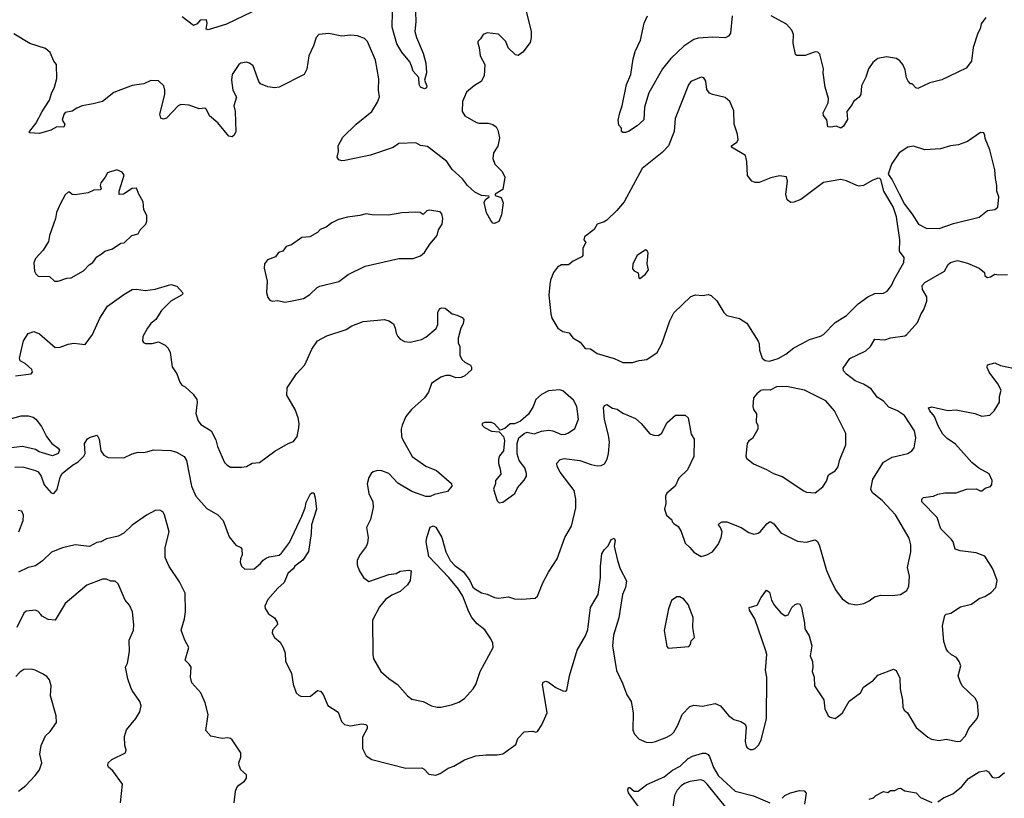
# Model space of a CAD drawing. Extents: x 1921360 to 2014538, y 768294 to 907744.
# Tile 372 of 412: x 1979495 to 1986402, y 866786 to 872249. Entities that reach past the tile are written whole.
import ezdxf

# ---------------------------------------------------------------- set-up
doc = ezdxf.new("R2010")
doc.units = 0

msp = doc.modelspace()

# ---------------------------------------------------------------- linework, layer by layer
at = {"layer": '0CON10XD'}
for points in [[(1983033.3, 872365), (1983084.2, 872165), (1983084, 872125), (1983075, 872090), (1983025, 872020), (1982992.5, 871997.5), (1982973.2, 872003.2), (1982921.7, 872051.7), (1982906.2, 872095), (1982855, 872148), (1982775, 872156.7), (1982747.5, 872145), (1982727.5, 872115), (1982710, 872095), (1982708.8, 872085), (1982718.8, 872055), (1982726.2, 871995), (1982758.6, 871935), (1982752.5, 871855), (1982731.2, 871815), (1982685, 871788), (1982629.5, 871740.5), (1982602.5, 871675), (1982598.8, 871605), (1982616.7, 871575), (1982695, 871530), (1982715, 871524), (1982782, 871522), (1982815, 871513.8), (1982836.9, 871496.9), (1982849.2, 871475), (1982860.7, 871419.3), (1982848.7, 871361.3), (1982820, 871315), (1982814.2, 871274.2), (1982828, 871235), (1982878.8, 871185), (1982897.5, 871145), (1982885, 871057.5), (1982830, 871025), (1982830, 871015), (1982871.7, 871001.7), (1982885.7, 870965), (1982875, 870880), (1982856.4, 870833.6), (1982825, 870820), (1982815, 870822.5), (1982799.5, 870839.5), (1982770, 870895), (1982754.3, 870965.7), (1982761.9, 870988.1), (1982787.5, 871005), (1982785, 871010), (1982735, 871015.5), (1982687.8, 871037.8), (1982636.4, 871086.4), (1982601.3, 871131.3), (1982528.3, 871198.3), (1982491.8, 871255), (1982355, 871358.2), (1982306.7, 871366.7), (1982275, 871384), (1982155, 871380), (1982115, 871351.4), (1981955, 871298.6), (1981775, 871260), (1981755, 871258.1), (1981733.8, 871265), (1981722, 871285), (1981731.2, 871325), (1981728.8, 871365), (1981761.2, 871425), (1981854.6, 871515.4), (1981965, 871604.3), (1982005, 871671.2)], [(1982269.5, 872375), (1982274.3, 872235), (1982268.1, 872165), (1982278.9, 872125), (1982324.5, 872015), (1982344.5, 871944.5), (1982348.8, 871875), (1982335.5, 871825), (1982351.4, 871785), (1982348.3, 871771.7), (1982335, 871763.8), (1982306.5, 871776.5), (1982298.1, 871795), (1982295, 871842.5), (1982255, 871888.8), (1982243.9, 871926.1), (1982233, 871953), (1982175, 872020), (1982139.8, 872079.8), (1982107.1, 872197.1), (1982111.4, 872305)], [(1981125, 872304.3), (1980945, 872216.5), (1980816.7, 872176.7), (1980803.6, 872183.6), (1980811.2, 872225), (1980805, 872247.5), (1980760, 872245), (1980739.3, 872220.7), (1980715, 872207.5), (1980635, 872270)], [(1984494, 872275), (1984480.6, 872155), (1984467.4, 872132.6), (1984445, 872122.2), (1984357.1, 872127.1), (1984255, 872118.5), (1984225, 872110), (1984155, 872064.4), (1984062.9, 871977.1), (1984004.7, 871905.3), (1983909.1, 871735), (1983878.5, 871635), (1983872.5, 871547.5), (1983826.4, 871503.6), (1983765, 871464), (1983745, 871456.7), (1983725, 871457.5), (1983717.5, 871465), (1983717, 871487), (1983698.3, 871508.3), (1983694, 871545), (1983704.3, 871595), (1983721.1, 871645), (1983752.2, 871795), (1983783.3, 871865), (1983798.5, 871975), (1983812.9, 872025), (1983850.8, 872105), (1983875.8, 872224.2), (1983898.8, 872275)], [(1986272.5, 872265), (1986240.5, 872219.5), (1986233.3, 872185), (1986216.7, 872155), (1986183.3, 872055), (1986171.7, 871958.3), (1986135, 871910), (1985965, 871826.2), (1985880, 871805), (1985796.7, 871766.7), (1985781.7, 871771.7), (1985755, 871800), (1985745, 871800), (1985727, 871817), (1985715, 871840), (1985706.1, 871896.1), (1985690, 871935), (1985669.5, 871959.5), (1985645, 871976.2), (1985575, 871988.8), (1985515, 871975.8), (1985480.3, 871949.7), (1985450, 871905), (1985430, 871845), (1985401.2, 871785), (1985396.7, 871725), (1985383.9, 871706.1), (1985343.3, 871675), (1985336.1, 871653.9), (1985296.7, 871605), (1985301.7, 871548.3), (1985275, 871502.5), (1985255, 871487.5), (1985225, 871502.5), (1985185, 871493.8), (1985165, 871497.5), (1985157.3, 871547.3), (1985135, 871577.5), (1985132, 871595), (1985165.6, 871665), (1985170, 871695), (1985145.6, 871775), (1985132, 871875), (1985133.8, 871905), (1985107.9, 872007.9), (1985095, 872021.2), (1985076.1, 872023.9), (1985005, 871997.5), (1984946.7, 871996.7), (1984937.5, 872005), (1984920, 872085), (1984924, 872145), (1984912, 872175), (1984875, 872218), (1984766.7, 872275)], [(1982005, 871671.2), (1982018.3, 871708.3), (1982012.9, 871755), (1982014.5, 871835), (1981992.2, 871965), (1981935, 872096.7), (1981915, 872116.2), (1981865.9, 872135.9), (1981815, 872140), (1981755, 872134.2), (1981663, 872153), (1981593.3, 872145), (1981575.7, 872124.3), (1981557.1, 872065), (1981524.2, 871995), (1981508.3, 871901.7), (1981491.2, 871865), (1981315, 871775.8), (1981285, 871770.8), (1981235, 871778), (1981185, 871800), (1981173.3, 871815), (1981132.5, 871925), (1981107.5, 871945), (1981085, 871950), (1981046.1, 871943.9), (1981033.3, 871935), (1980984.4, 871865.6), (1980981.2, 871825), (1980989.2, 871755), (1981016.7, 871705), (1980996.4, 871643.6), (1981005.6, 871605.6), (1981011.5, 871465), (1981000.6, 871439.4), (1980985, 871426.9), (1980962.7, 871432.7), (1980885.3, 871525.3), (1980827.3, 871575), (1980805, 871620), (1980795, 871628), (1980755, 871623.5), (1980685, 871650), (1980625, 871654), (1980606.2, 871645), (1980525, 871557.5), (1980505, 871551.2), (1980485, 871557.5), (1980477.5, 871585), (1980512.9, 871725), (1980513.9, 871753.9), (1980506.1, 871786.1), (1980469.3, 871819.3), (1980415, 871822.5), (1980365, 871800), (1980285, 871786.2), (1980155, 871737.5), (1980075, 871675.8), (1980011.3, 871658.7), (1979934.1, 871644.1), (1979895, 871627.8), (1979863.8, 871606.2), (1979815, 871596.7), (1979805, 871583.8), (1979793.5, 871545), (1979811.2, 871515), (1979805, 871494), (1979755, 871497.5), (1979713.3, 871475), (1979635, 871450.8), (1979563.3, 871455), (1979563.3, 871465), (1979609.1, 871520.9), (1979653.3, 871605), (1979704.5, 871685), (1979718, 871732), (1979740, 871775), (1979755.9, 871835.9), (1979753.3, 871935), (1979735, 871957.5), (1979708.1, 872018.1), (1979676.1, 872046.1), (1979565, 872082.5), (1979455, 872150)], [(1983795, 869843.3), (1983841.3, 869858.7), (1983895, 869864.4), (1983966.5, 869913.5), (1984000.6, 869975), (1984055.9, 870135.9), (1984085, 870191.2), (1984203.8, 870306.2), (1984235, 870318), (1984285, 870313.8), (1984325, 870320), (1984345, 870314), (1984385.6, 870275.6), (1984434.2, 870194.2), (1984455, 870172.5), (1984545, 870152.5), (1984595, 870118.8), (1984674.5, 869994.5), (1984681.9, 869975), (1984685, 869930), (1984703.3, 869875), (1984725, 869856.7), (1984755, 869853.8), (1984815, 869870.8), (1984868.7, 869901.3), (1984925, 869945.8), (1984983.3, 869976.7), (1985035, 870005.7), (1985112.2, 870027.8), (1985135, 870040.6), (1985216.6, 870123.4), (1985295, 870172.5), (1985376, 870255), (1985443.8, 870305), (1985495, 870328.6), (1985555, 870330), (1985580, 870345), (1985612, 870385), (1985628.6, 870425), (1985698, 870545), (1985699.5, 870579.5), (1985666.2, 870625), (1985670, 870705), (1985646.7, 870865), (1985623.1, 870935), (1985556, 871045), (1985537, 871127), (1985530, 871135), (1985515, 871136.7), (1985475, 871121.2), (1985415.3, 871084.7), (1985385, 871080.4), (1985366.6, 871086.6), (1985295, 871117.7), (1985255, 871126.9), (1985135, 871105.7), (1984975, 870986.9), (1984925, 870968.6), (1984905, 870967.1), (1984880, 870985), (1984869.2, 871025), (1984881.2, 871115), (1984875, 871147.5), (1984825, 871152.5), (1984765, 871140), (1984683.6, 871106.4), (1984655, 871106.2), (1984630, 871115), (1984600, 871155), (1984596.4, 871253.6), (1984586.7, 871295), (1984487.5, 871355), (1984487.5, 871365), (1984525, 871388.8), (1984536, 871405), (1984530, 871445), (1984508, 871515), (1984505, 871610), (1984476.1, 871676.1), (1984445, 871702.5), (1984355, 871723.8), (1984334.1, 871734.1), (1984315, 871760), (1984308.3, 871818.3), (1984295, 871840), (1984275, 871846.2), (1984203.7, 871816.3), (1984187.4, 871792.6), (1984092.2, 871555), (1984086.9, 871465), (1984047.1, 871365), (1984002, 871318), (1983862.5, 871205), (1983735, 870971.2), (1983685, 870911.2), (1983615, 870843.3), (1983595, 870830), (1983545, 870813.3), (1983523.9, 870776.1), (1983457.5, 870725), (1983452.5, 870705), (1983466.2, 870685), (1983446.7, 870645), (1983446, 870595), (1983438.8, 870585), (1983376.7, 870555), (1983345, 870528), (1983295, 870530), (1983267.3, 870512.7), (1983240, 870475), (1983219.5, 870420.5), (1983215, 870390), (1983208, 870315), (1983220, 870185), (1983228.8, 870155), (1983271.2, 870085), (1983305, 870062), (1983350.8, 870050.8), (1983375, 870016.2), (1983425.9, 869985.9), (1983462.3, 869942.3), (1983498.8, 869938.8), (1983545, 869908), (1983665, 869872), (1983725, 869844.3), (1983795, 869843.3)], [(1985945, 870784.3), (1986045, 870820), (1986225, 870862.5), (1986285, 870910), (1986335, 870917.5), (1986357, 870933), (1986363.3, 871005), (1986348.8, 871045), (1986350.8, 871085), (1986340, 871135), (1986336.2, 871195), (1986301.2, 871335), (1986267.5, 871415), (1986266.4, 871436.4), (1986257.5, 871455), (1986235, 871456.7), (1986145, 871393.3), (1986080, 871370), (1986025, 871363.8), (1985955, 871342.5), (1985845, 871335.8), (1985765, 871362), (1985725, 871354), (1985665, 871315.8), (1985610, 871235), (1985587.5, 871165), (1985616.7, 871125), (1985665, 871027.5), (1985701.2, 870955), (1985756, 870885), (1985800, 870815), (1985855, 870786.2), (1985945, 870784.3)], [(1979765, 870413.8), (1979825, 870435.8), (1979855, 870438.8), (1979943.2, 870486.8), (1979981.5, 870528.5), (1980007.5, 870545), (1980035, 870586.2), (1980067.3, 870602.7), (1980093.3, 870625), (1980145, 870642), (1980205, 870680), (1980227, 870683), (1980282.5, 870735), (1980325, 870747.5), (1980340, 870775), (1980380, 870815), (1980386.2, 870835), (1980386.2, 870875), (1980365.9, 870915.9), (1980360.5, 870970.5), (1980330, 871025), (1980315, 871067.5), (1980285, 871064), (1980222.5, 871025), (1980192.3, 871022.3), (1980193.3, 871045), (1980228.3, 871158.3), (1980215, 871180), (1980176.1, 871196.1), (1980110, 871175), (1980095.7, 871144.3), (1980063.3, 871105), (1980060, 871085), (1980066.7, 871065), (1980060, 871055), (1980015, 871053.8), (1979975, 871033.3), (1979885, 871020), (1979863, 871023), (1979845, 871040), (1979835, 871040), (1979815, 871020), (1979780, 870955), (1979754.2, 870895.8), (1979747, 870853), (1979704, 870735), (1979696.8, 870693.2), (1979658.8, 870631.2), (1979605, 870574), (1979593.4, 870543.4), (1979599.2, 870485), (1979608.8, 870465), (1979625, 870450), (1979705, 870447.5), (1979740, 870415), (1979765, 870413.8)], [(1981355, 870266.2), (1981395, 870273.8), (1981485, 870292.5), (1981530.3, 870319.7), (1981581.2, 870368.8), (1981600.5, 870379.5), (1981735, 870412), (1981800, 870460), (1981919.5, 870520.5), (1982155, 870574), (1982255, 870573.8), (1982307.9, 870592.1), (1982335.8, 870615), (1982372, 870675), (1982424, 870735), (1982433.3, 870775), (1982458.8, 870815), (1982463.8, 870855), (1982455.9, 870885.9), (1982445, 870900), (1982366.4, 870913.6), (1982351.7, 870908.3), (1982325, 870882.5), (1982305, 870896.7), (1982275, 870898.8), (1982175, 870894), (1982082.3, 870877.7), (1981965, 870880), (1981925, 870886.2), (1981880, 870875), (1981795, 870864), (1981732.3, 870847.7), (1981685, 870823.3), (1981646.1, 870793.9), (1981603.9, 870776.1), (1981583.6, 870756.4), (1981530, 870725), (1981475, 870720), (1981400.7, 870669.3), (1981365, 870657.5), (1981340, 870625), (1981310, 870615), (1981290, 870585), (1981232.5, 870565), (1981212.5, 870535), (1981210, 870505), (1981230, 870415), (1981225.8, 870335), (1981235, 870300), (1981250.6, 870280.6), (1981265, 870274), (1981305, 870278.8), (1981355, 870266.2)], [(1983845, 870433.3), (1983885, 870462.5), (1983906.7, 870495), (1983897.5, 870535), (1983903.6, 870613.6), (1983897.7, 870627.7), (1983885, 870633.3), (1983826.2, 870595), (1983796.7, 870535), (1983795, 870500), (1983805, 870487.5), (1983833, 870473), (1983838.3, 870438.3), (1983845, 870433.3)], [(1985701.1, 869471.1), (1985652, 869505), (1985591.2, 869531.2), (1985555, 869572.9), (1985511.3, 869601.3), (1985469.3, 869659.3), (1985415, 869691.1), (1985355, 869715.7), (1985295, 869761.4), (1985274, 869785), (1985272.5, 869805), (1985317.6, 869872.4), (1985430, 869925), (1985463.7, 869956.3), (1985495, 870006.9), (1985565, 870003.1), (1985605, 870016), (1985705, 870030), (1985715, 870036.7), (1985794, 870125), (1985818, 870185), (1985838, 870215), (1985858, 870275), (1985858.6, 870305), (1985828.6, 870355), (1985826, 870385), (1985845, 870404.2), (1985983.8, 870485), (1986008.6, 870531.4), (1986025, 870546), (1986075, 870560), (1986145, 870540), (1986226.2, 870506.2), (1986262.5, 870475), (1986265, 870452.5), (1986285, 870441.2), (1986305, 870443.8), (1986335, 870463.3), (1986365, 870458), (1986425, 870460)], [(1979465, 869750), (1979575, 869763.8), (1979583.8, 869775), (1979579.2, 869795), (1979532.5, 869837.5), (1979497.5, 869855), (1979493.8, 869875), (1979522.5, 869995), (1979555, 870046.7), (1979595, 870061.2), (1979633.3, 870045), (1979745, 869950), (1979778.3, 869951.7), (1979835, 869972.5), (1979875, 869980), (1979955, 869970), (1980005, 870040), (1980058.2, 870155), (1980111.7, 870238.3), (1980225, 870321.2), (1980284.3, 870355.7), (1980315, 870358.8), (1980375, 870350), (1980445, 870358), (1980555, 870390), (1980598.3, 870378.3), (1980637.5, 870335), (1980640, 870325), (1980630, 870315), (1980555.9, 870274.1), (1980490.3, 870209.7), (1980450, 870145), (1980415, 870116.2), (1980390.8, 870085), (1980360, 870025), (1980357.5, 869995), (1980363.3, 869983.3), (1980377, 869977), (1980425, 869976.7), (1980469.3, 869989.3), (1980516.1, 869966.1), (1980537.5, 869945), (1980550, 869915), (1980563.8, 869813.8), (1980596.7, 869765), (1980617.5, 869705), (1980632.5, 869685), (1980655, 869672.5), (1980711.7, 869621.7), (1980736.7, 869585), (1980740, 869565), (1980730, 869485), (1980746, 869435), (1980765, 869408.8), (1980838.8, 869365), (1980871.7, 869301.7), (1980882.5, 869255), (1980932.9, 869142.9), (1980947.5, 869125), (1980975, 869110), (1981051.7, 869108.3), (1981085.8, 869114.2), (1981126.4, 869136.4), (1981177, 869143), (1981285, 869221.2), (1981377.5, 869275), (1981415, 869290), (1981441.2, 869325), (1981454.2, 869385.8), (1981455.6, 869415), (1981447.8, 869455), (1981427.8, 869515), (1981368, 869615), (1981371.2, 869665), (1981435.9, 869764.1), (1981495, 869827.5), (1981545, 869937.5), (1981585, 869996.2), (1981649.7, 870030.3), (1981784.3, 870075.7), (1981825, 870100), (1981905, 870131.2), (1982055, 870146.2), (1982085, 870136.7), (1982117.5, 870115), (1982130, 870085), (1982135, 870050), (1982147.5, 870025), (1982165, 870007.5), (1982195, 869990), (1982235, 869986.7), (1982313.9, 870006.1), (1982345, 870021.2), (1982417.7, 870082.3), (1982428.8, 870111.2), (1982427.5, 870195), (1982440.7, 870219.3), (1982455, 870227.5), (1982480, 870225), (1982530, 870185), (1982565, 870176.7), (1982598.3, 870158.3), (1982610, 870145), (1982606.7, 870115), (1982590, 870085), (1982570, 870015), (1982571.7, 869981.7), (1982582.5, 869955), (1982583.3, 869895), (1982597.5, 869865), (1982617.5, 869845), (1982656.7, 869825), (1982665, 869810), (1982665, 869792.5), (1982618.8, 869751.2), (1982592.4, 869737.6), (1982555.5, 869735.5), (1982515, 869751.9), (1982485, 869752.9), (1982448.7, 869741.3), (1982385, 869697.1), (1982363.4, 869636.6), (1982335.8, 869595), (1982242.5, 869515), (1982205, 869464.2), (1982178.1, 869405), (1982172.2, 869375), (1982174.2, 869325), (1982180.8, 869305), (1982248, 869185), (1982345, 869115.6), (1982420, 869085), (1982523.3, 868995), (1982526.2, 868975), (1982495, 868938.8), (1982405, 868916.7), (1982375, 868903.3), (1982345, 868903.3), (1982245, 868938), (1982148, 868998), (1982085, 869064.4), (1982035, 869084.3), (1982005, 869085.8), (1981975, 869076), (1981961.2, 869065), (1981945, 869037.5), (1981932.3, 868992.3), (1981943.8, 868925), (1981972, 868865), (1981973.9, 868826.1), (1981957, 868743), (1981928, 868685), (1981938.8, 868615), (1981934.2, 868575), (1981926.6, 868553.4), (1981883.4, 868496.6), (1981863.2, 868456.8), (1981861.9, 868425), (1981875.8, 868385), (1981906.7, 868335), (1981945, 868306.7), (1982085, 868356.2), (1982135, 868363.8), (1982165, 868380), (1982225, 868387.5), (1982241.7, 868381.7), (1982233.3, 868315), (1982215, 868283.3), (1982165, 868236.2), (1982105, 868212), (1982060.3, 868179.7), (1982019.8, 868130.2), (1981970, 868035), (1981972.2, 867795), (1981977.1, 867765), (1982029.2, 867675), (1982085, 867625.8), (1982146.2, 867585), (1982215, 867503.8), (1982245, 867482), (1982325, 867466.2), (1982385, 867433.8), (1982424.2, 867424.2), (1982450, 867425), (1982525, 867442.2), (1982575, 867461.1), (1982615.7, 867485), (1982676.9, 867553.1), (1982694.4, 867585), (1982725.5, 867674.5), (1982815.4, 867844.6), (1982813.3, 867875), (1982800.5, 867905), (1982757.3, 867967.3), (1982705, 868010), (1982667.1, 868055), (1982644.7, 868094.7), (1982603.9, 868203.9), (1982572.7, 868252.7), (1982505, 868334), (1982365, 868483.3), (1982346, 868585), (1982350, 868615), (1982375, 868687.5), (1982395, 868696.7), (1982415, 868687.5), (1982456.8, 868616.8), (1982484, 868515), (1982513.8, 868455), (1982548.7, 868418.7), (1982609.2, 868375), (1982653.1, 868315), (1982675, 868266.2), (1982693.4, 868253.4), (1982735, 868228), (1982775, 868217.5), (1982825, 868194.3), (1982855, 868190.6), (1982925, 868198.6), (1982965, 868186), (1983015.9, 868184.1), (1983110.8, 868189.2), (1983128, 868205), (1983165, 868297.5), (1983205, 868373.3), (1983266, 868465), (1983319.4, 868615), (1983365, 868696.2), (1983395.5, 868825), (1983396.9, 868885), (1983384.4, 868945), (1983286.9, 869075), (1983264.5, 869115), (1983262.7, 869137.3), (1983286.3, 869163.7), (1983315, 869170.4), (1983425, 869155.5), (1983505, 869126.9), (1983545, 869119.2), (1983575, 869120), (1983597.1, 869132.9), (1983615.5, 869164.5), (1983625.6, 869205), (1983632.5, 869285), (1983626.2, 869335), (1983596.8, 869443.2), (1983590, 869525), (1983597.3, 869542.7), (1983615, 869549.2), (1983653.8, 869523.8), (1983685.4, 869515.4), (1983725, 869489.2), (1983815, 869451.2), (1983855.7, 869415.7), (1983915, 869343.3), (1983943.6, 869333.6), (1983975, 869332.5), (1983997.5, 869345), (1984036.2, 869423.8), (1984095, 869473.3), (1984163, 869473), (1984183.3, 869455), (1984205, 869340), (1984225.9, 869305.9), (1984224, 869185), (1984179.1, 869090.9), (1984118.3, 869031.7), (1984094.2, 868975.8), (1984035, 868927.5), (1984026.2, 868905), (1984026.7, 868855), (1984018.6, 868815), (1984032.6, 868772.6), (1984069.3, 868739.3), (1984072.5, 868725), (1984083.6, 868713.6), (1984115, 868692.5), (1984135, 868657.5), (1984163.8, 868575), (1984196, 868546), (1984223.9, 868513.9), (1984275, 868483.3), (1984315.9, 868494.1), (1984355.8, 868514.2), (1984394.2, 868565.8), (1984416, 868615), (1984422.5, 868655), (1984412, 868685), (1984397.5, 868705), (1984402.5, 868715), (1984422.5, 868725), (1984455, 868725.6), (1984555.6, 868685.6), (1984610.3, 868650.3), (1984645, 868638.8), (1984675, 868646.2), (1984691.7, 868658.3), (1984737.4, 868712.6), (1984755, 868725.7), (1984765, 868725.8), (1984785, 868712), (1984835, 868649.2), (1984950.5, 868590.5), (1985012.3, 868582.3), (1985075, 868598.6), (1985090, 868590), (1985103.1, 868565), (1985155.5, 868385), (1985180, 868325), (1985217.9, 868247.9), (1985265.7, 868185.7), (1985312.7, 868152.7), (1985365, 868144), (1985417, 868153), (1985455, 868172.5), (1985490.9, 868199.1), (1985535, 868211.4), (1985615, 868208.1), (1985675, 868216), (1985718, 868245), (1985732.5, 868275), (1985737.1, 868345), (1985724.3, 868405), (1985745.6, 868515.6), (1985745.7, 868565), (1985735, 868610), (1985638.6, 868775), (1985546.5, 868875), (1985478.3, 868928.3), (1985465.6, 868955.6), (1985479.5, 869025), (1985555.3, 869144.7), (1985615, 869180), (1985725, 869206.2), (1985753.3, 869225), (1985770, 869245), (1985782.5, 869315), (1985771.4, 869365), (1985701.1, 869471.1)], [(1983841.1, 867201.1), (1983890.3, 867180.3), (1983925, 867178.6), (1983955, 867184.3), (1984035, 867215.8), (1984067.2, 867232.8), (1984085, 867250.8), (1984111.7, 867298.3), (1984142.7, 867375), (1984195, 867430), (1984225, 867438.5), (1984285, 867432.9), (1984375, 867450.8), (1984410.8, 867435), (1984467.9, 867367.9), (1984505, 867338), (1984555, 867324), (1984583.3, 867305), (1984591.2, 867285), (1984585.5, 867185), (1984591.5, 867151.5), (1984599.1, 867139.1), (1984618.3, 867128.3), (1984635, 867127.3), (1984655, 867135.5), (1984679.4, 867160.6), (1984697.3, 867195), (1984733.9, 867343.9), (1984736.1, 867635), (1984727.8, 867685), (1984735.5, 867795), (1984729.6, 867819.6), (1984652.2, 868045), (1984614, 868105), (1984612.5, 868125), (1984668.6, 868141.4), (1984695.8, 868194.2), (1984733.3, 868246.7), (1984755, 868232.5), (1984769.2, 868175), (1984789.7, 868139.7), (1984835, 868086.2), (1984865, 868066.7), (1984885, 868073.3), (1984912, 868125), (1984935, 868146.7), (1984955, 868153.3), (1984967.7, 868147.7), (1984979.2, 868125), (1985001.5, 868015), (1985003.5, 867975), (1985032.9, 867925), (1985052.5, 867855), (1985040, 867785), (1985056, 867745), (1985059.2, 867705), (1985054.3, 867675), (1985069.2, 867635), (1985070, 867575), (1985136.8, 867476.8), (1985144.3, 867414.3), (1985167.5, 867365), (1985180, 867355), (1985215, 867346.7), (1985242.5, 867365), (1985266.2, 867385), (1985315, 867467.5), (1985393.8, 867525), (1985413.6, 867566.4), (1985483.8, 867615), (1985515, 867650), (1985625, 867692.5), (1985643, 867683), (1985669.3, 867629.3), (1985672.5, 867555), (1985689.2, 867475), (1985690, 867425), (1985700, 867405), (1985723.3, 867385), (1985785, 867283.3), (1985865, 867213.8), (1985891.2, 867201.2), (1985945, 867192.5), (1985995, 867201.2), (1986075, 867184.2), (1986094.1, 867185.9), (1986130, 867225), (1986153.3, 867275), (1986211.2, 867345), (1986222, 867375), (1986213.1, 867455), (1986200, 867485), (1986106, 867575), (1986092, 867605), (1986078, 867645), (1986096.7, 867715), (1986086.7, 867745), (1986066.7, 867775), (1986032.7, 867792.7), (1986005.9, 867815.9), (1985993.8, 867835), (1985978, 867885), (1985968.6, 867995), (1985985, 868067.5), (1985995, 868078.8), (1986027.5, 868085), (1986095, 868129.4), (1986173, 868147), (1986225, 868188.8), (1986265, 868201.2), (1986310.7, 868229.3), (1986343.3, 868265), (1986352, 868315), (1986321.2, 868395), (1986265, 868484), (1986205, 868508.6), (1986092.3, 868522.3), (1986057.5, 868535), (1986043.8, 868585), (1986032.3, 868602.3), (1985957.3, 868677.3), (1985931.9, 868755), (1985823.8, 868865), (1985823.3, 868885), (1985834.3, 868895.7), (1985850.8, 868899.2), (1985905, 868905.8), (1985935, 868919.4), (1985985, 868929.2), (1986065, 868930), (1986136.1, 868953.9), (1986205, 868957.5), (1986233, 868943), (1986245, 868943.3), (1986268.3, 868961.7), (1986305, 868972.5), (1986315, 868987.5), (1986318, 869015), (1986295, 869063.3), (1986222.7, 869102.7), (1986175, 869142), (1986060.4, 869270.4), (1986000.8, 869310.7), (1985970, 869340), (1985938.7, 869398.7), (1985912.9, 869465), (1985878.9, 869505), (1985870, 869525), (1985895, 869532.9), (1986005, 869506.2), (1986065, 869512.5), (1986195, 869486), (1986245, 869466.2), (1986300, 869475), (1986330, 869505), (1986368.8, 869565), (1986368.8, 869605), (1986380.7, 869650.7), (1986356.2, 869695), (1986295, 869776.2), (1986282, 869808), (1986285, 869826.7), (1986335, 869841.2), (1986375, 869822), (1986465, 869804)], [(1982858.3, 868858.3), (1982885, 868863.3), (1982967.5, 868925), (1982986.4, 868963.6), (1983035, 869017.5), (1983050, 869045), (1983051.2, 869065), (1983038, 869105), (1983000, 869155), (1982983.9, 869203.9), (1982983.8, 869275), (1982996.7, 869315), (1983033.9, 869346.1), (1983055, 869353.8), (1983105, 869342.5), (1983155, 869362.9), (1983205, 869370), (1983235, 869364), (1983295, 869338.8), (1983325, 869340), (1983345, 869349.2), (1983390.3, 869379.7), (1983414.2, 869445), (1983404.3, 869535), (1983379.5, 869579.5), (1983305, 869645.7), (1983285, 869650.8), (1983205.7, 869644.3), (1983155, 869618.8), (1983115, 869583.3), (1983096, 869535), (1983065, 869481.2), (1983008.3, 869431.7), (1982965, 869413.3), (1982935, 869412.5), (1982898.3, 869381.7), (1982865, 869370), (1982825, 869412.5), (1982805, 869422.5), (1982755, 869422.5), (1982740, 869415), (1982740, 869405), (1982755, 869387.5), (1982805, 869362.5), (1982858.3, 869358.3), (1982890, 869325), (1982896.7, 869296.7), (1982890, 869225), (1982861.7, 869188.3), (1982853.8, 869165), (1982853.9, 869133.9), (1982866.7, 869095), (1982869.3, 869060.7), (1982832.5, 869015), (1982832.5, 868995), (1982820, 868955), (1982843.9, 868873.9), (1982858.3, 868858.3)], [(1985075, 868930), (1985129.3, 868970.7), (1985155, 869010), (1985170, 869055), (1985215, 869082.5), (1985237.7, 869112.3), (1985246.2, 869155), (1985290, 869265), (1985290.8, 869345), (1985212, 869505), (1985150, 869575), (1985000.5, 869650.5), (1984875, 869676.2), (1984805, 869673.3), (1984759.3, 869650.7), (1984715, 869652.5), (1984695, 869646.7), (1984666.1, 869623.9), (1984643.3, 869595), (1984637.5, 869535), (1984642.5, 869515), (1984663, 869483), (1984662.5, 869425), (1984672.5, 869405), (1984672.5, 869375), (1984635, 869310), (1984610, 869295), (1984597.5, 869275), (1984588.3, 869188.3), (1984593.6, 869173.6), (1984641.7, 869131.7), (1984733.6, 869093.6), (1984784.1, 869064.1), (1984845, 869043.3), (1984995, 868943.8), (1985015, 868933.8), (1985075, 868930)], [(1979395, 869438.8), (1979505, 869468.8), (1979555, 869468.8), (1979589.5, 869459.5), (1979607.5, 869445), (1979648.8, 869395), (1979684, 869325), (1979720, 869275), (1979765, 869243.3), (1979775, 869227.5), (1979765.2, 869204.8), (1979725, 869189.1), (1979632.5, 869217.5), (1979605, 869232.3), (1979515, 869253.8), (1979435.5, 869244.5)], [(1979461.6, 869111.6), (1979525, 869108.8), (1979605, 869086.5), (1979625.5, 869075.5), (1979646.2, 869046.2), (1979667.3, 868985), (1979715, 868929.5), (1979735, 868924.4), (1979757.7, 868952.3), (1979780.1, 869039.9), (1979793.4, 869065), (1979865, 869123.1), (1979905, 869147.5), (1979945, 869186), (1979953.3, 869205), (1979950.8, 869275), (1979971.4, 869308.6), (1979985, 869318), (1980035, 869333.3), (1980040, 869330), (1980052, 869305), (1980064, 869225), (1980085, 869193.8), (1980115, 869177.1), (1980225, 869175.5), (1980285, 869203.6), (1980325, 869213.6), (1980365, 869212.3), (1980395, 869218.5), (1980435, 869230), (1980555, 869225.4), (1980595, 869215.5), (1980647.8, 869185), (1980665.6, 869155), (1980700.4, 868975), (1980730.5, 868905), (1980808.4, 868818.4), (1980884.2, 868775), (1980922.2, 868735), (1980965, 868621.2), (1981012.3, 868562.3), (1981046, 868546), (1981053.9, 868533.9), (1981056.2, 868495), (1981043.8, 868465), (1981041.7, 868441.7), (1981050, 868415), (1981074.2, 868394.2), (1981140, 868395), (1981185, 868434.3), (1981202.4, 868457.6), (1981225, 868471.5), (1981245, 868480.4), (1981315, 868492.5), (1981331.4, 868505), (1981388.5, 868581.5), (1981474.6, 868765.4), (1981497.5, 868825), (1981505, 868862.5), (1981535, 868922.5), (1981545, 868930), (1981558.3, 868928.3), (1981568.8, 868895), (1981576.9, 868815), (1981542, 868705), (1981540, 868645), (1981522.1, 868517.9), (1981482.1, 868457.9), (1981425.8, 868415), (1981412.9, 868395), (1981375.8, 868364.2), (1981350, 868300), (1981305, 868260.6), (1981235, 868180), (1981214.4, 868134.4), (1981217.1, 868117.1), (1981240, 868080), (1981282.7, 868052.7), (1981302.3, 868022.3), (1981303.8, 868005), (1981268.8, 867965), (1981266, 867945), (1981282.9, 867915), (1981321.3, 867881.3), (1981343.8, 867845), (1981357.3, 867805), (1981360, 867745), (1981401.4, 867665), (1981414.2, 867585.8), (1981434.2, 867525), (1981455, 867507.5), (1981475, 867500.8), (1981535, 867502.5), (1981585, 867543.3), (1981605, 867537.5), (1981624.2, 867514.2), (1981655.9, 867435.9), (1981729.5, 867389.5), (1981753.3, 867325), (1981774.1, 867304.1), (1981815, 867294.2), (1981895, 867307.5), (1981923.9, 867303.9), (1981933.3, 867293.3), (1981933.6, 867276.4), (1981900.6, 867215), (1981899.4, 867135), (1981925.8, 867085), (1981965, 867057.3), (1982205, 866996.2), (1982315, 866999.2), (1982331.3, 866991.3), (1982365, 866956), (1982415, 866948.8), (1982445, 866960), (1982501.9, 866998.1), (1982539.7, 867010.3), (1982615, 867055.8), (1982695, 867084), (1982768.3, 867091.7), (1982845, 867090), (1982885, 867098.8), (1982975, 867162.5), (1982990, 867205), (1983035, 867252.5), (1983095, 867257.5), (1983115, 867250), (1983127.5, 867255), (1983158.3, 867301.7), (1983195.6, 867385), (1983162, 867585), (1983168.3, 867601.7), (1983185, 867608), (1983205, 867600), (1983255, 867564), (1983305, 867540), (1983325, 867537.5), (1983332.5, 867545), (1983353.1, 867645), (1983406.9, 867825), (1983463.6, 867925), (1983480.5, 867969.5), (1983499.2, 868125), (1983552.9, 868215), (1983570, 868335), (1983570, 868415), (1983579.5, 868500.5), (1983595, 868530), (1983622.3, 868557.7), (1983645, 868602.5), (1983665, 868610), (1983672.5, 868595), (1983666.1, 868553.9), (1983688, 868455), (1983707.5, 868395), (1983751.2, 868311.2), (1983745.6, 868265), (1983724.3, 868215), (1983698.9, 868051.1), (1983660.6, 867929.4), (1983653.6, 867855), (1983681.7, 867681.7), (1983724.3, 867594.3), (1983755, 867512.5), (1983783.8, 867465), (1983790.3, 867440.3), (1983797.8, 867385), (1983795.6, 867265), (1983808.6, 867235), (1983841.1, 867201.1)], [(1979488.9, 868655), (1979518.5, 868735), (1979522.1, 868772.1), (1979510.6, 868800.6), (1979485, 868805.6)], [(1980999.2, 866755), (1981008, 866835), (1981017.3, 866862.7), (1981031.2, 866878.8), (1981072.5, 866905), (1981086.4, 866926.4), (1981085, 866950), (1981047.5, 866985), (1981033.8, 867015), (1981033.3, 867035), (1981046.1, 867073.9), (1981046, 867105), (1980985, 867196.2), (1980975, 867205.8), (1980955, 867210.8), (1980915, 867206.2), (1980835, 867221.2), (1980801.7, 867261.7), (1980818, 867375), (1980795, 867456.2), (1980766.5, 867525), (1980702.5, 867595), (1980693.5, 867635), (1980698.6, 867705), (1980685, 867728), (1980656.2, 867755), (1980680.6, 867845), (1980652.9, 867895), (1980628, 867965), (1980652.2, 868045), (1980658.8, 868095), (1980655.6, 868225), (1980616.7, 868305), (1980542.7, 868412.7), (1980514.7, 868474.7), (1980514.7, 868545), (1980543.2, 868655), (1980511.2, 868775), (1980498.1, 868795), (1980477.3, 868807.3), (1980445, 868805.4), (1980385, 868772.1), (1980285, 868701.5), (1980225, 868646.5), (1980186, 868625), (1980105, 868606), (1980065, 868586.5), (1980035, 868580), (1979985, 868552.9), (1979885, 868564.2), (1979795, 868544.4), (1979717.9, 868512.1), (1979655, 868451.2), (1979605, 868416.7), (1979555, 868406.2), (1979487.2, 868372.8)], [(1980203.3, 866755), (1980216.7, 866885), (1980148.8, 866978.8), (1980117.5, 867005), (1980113.3, 867015), (1980116.7, 867035), (1980140.9, 867059.1), (1980236.7, 867105), (1980241.2, 867125), (1980233.3, 867156.7), (1980229.3, 867220.7), (1980244.1, 867265.9), (1980310, 867345), (1980338.3, 867391.7), (1980346.7, 867435), (1980337.5, 867465), (1980283, 867543), (1980274.2, 867564.2), (1980254.2, 867625), (1980238, 867705), (1980251.2, 867735), (1980266, 867815), (1980262.5, 867895), (1980294, 867965), (1980296.1, 868003.9), (1980285.6, 868095), (1980265, 868140), (1980233.8, 868175), (1980185, 868290), (1980165, 868310), (1980135, 868310), (1980105, 868323.8), (1980076.1, 868323.9), (1979965, 868282), (1979815, 868153.8), (1979744.4, 868035.6), (1979695, 868040), (1979652.8, 868062.8), (1979642.5, 868075), (1979625, 868095.8), (1979605, 868106), (1979540.5, 868099.5), (1979524, 868085), (1979475.6, 867985)], [(1984045, 867840), (1984105, 867843.3), (1984188.3, 867851.7), (1984200, 867865), (1984205, 867890), (1984230, 867915), (1984217.5, 867985), (1984218.8, 868055), (1984183.8, 868145), (1984155, 868182.5), (1984125, 868200), (1984105, 868200), (1984066.4, 868173.6), (1984046.2, 868115), (1984016.4, 867963.6), (1984035, 867850), (1984045, 867840)], [(1979486, 866835), (1979537.5, 866875), (1979604.5, 866945.5), (1979633.4, 866986.6), (1979650.8, 867035), (1979637.1, 867095), (1979644.5, 867155.5), (1979675, 867224.2), (1979708.1, 867255), (1979752.7, 867317.3), (1979750, 867365), (1979710, 867505), (1979716, 867575), (1979705, 867617.5), (1979685, 867640), (1979655, 867660), (1979603.9, 867683.9), (1979575, 867691.2), (1979525, 867690), (1979495, 867670), (1979468.7, 867641.3)], [(1983852.5, 866705), (1983765.8, 866825), (1983760.8, 866845), (1983765, 866862.5), (1983775, 866861.2), (1983805.8, 866835.8), (1983833, 866837), (1983895, 866882.7), (1984015, 866937.1), (1984075, 866983.9), (1984128.3, 867011.7), (1984185, 867064), (1984215, 867082), (1984285, 867103.3), (1984305, 867103.3), (1984325, 867093.3), (1984335, 867080), (1984362.7, 867002.7), (1984395.4, 866945), (1984455, 866889.4), (1984515, 866835.7), (1984642.3, 866802.3), (1984757, 866753)], [(1985935, 866760), (1985975, 866789.2), (1986041.7, 866818.3), (1986102.9, 866867.1), (1986150.6, 866925), (1986225, 866972.5), (1986275, 866980), (1986291.2, 866971.2), (1986317.5, 866935), (1986335, 866928.8), (1986365, 866933.3), (1986404.1, 866965.9)], [(1984445.4, 866725.4), (1984318.2, 866885), (1984295, 866907.5), (1984273.8, 866916.2), (1984196.2, 866903.8), (1984159.1, 866890.9), (1984135, 866874.4), (1984107.6, 866842.4), (1984088.9, 866805), (1984076.1, 866723.9)], [(1984844.2, 866785.8), (1984863.6, 866806.4), (1984901.9, 866825), (1984965, 866841.1), (1984997.7, 866837.7), (1985013, 866823), (1985001.2, 866745)], [(1985455, 866780), (1985485, 866790), (1985500, 866805), (1985555, 866832.5), (1985585, 866827.5), (1985605, 866840), (1985635, 866840), (1985660, 866855), (1985675, 866856.7), (1985705, 866837.5), (1985785, 866823.3), (1985815, 866792), (1985895, 866756)]]:
    msp.add_lwpolyline(points, dxfattribs=at)

doc.saveas('drawing.dxf')
